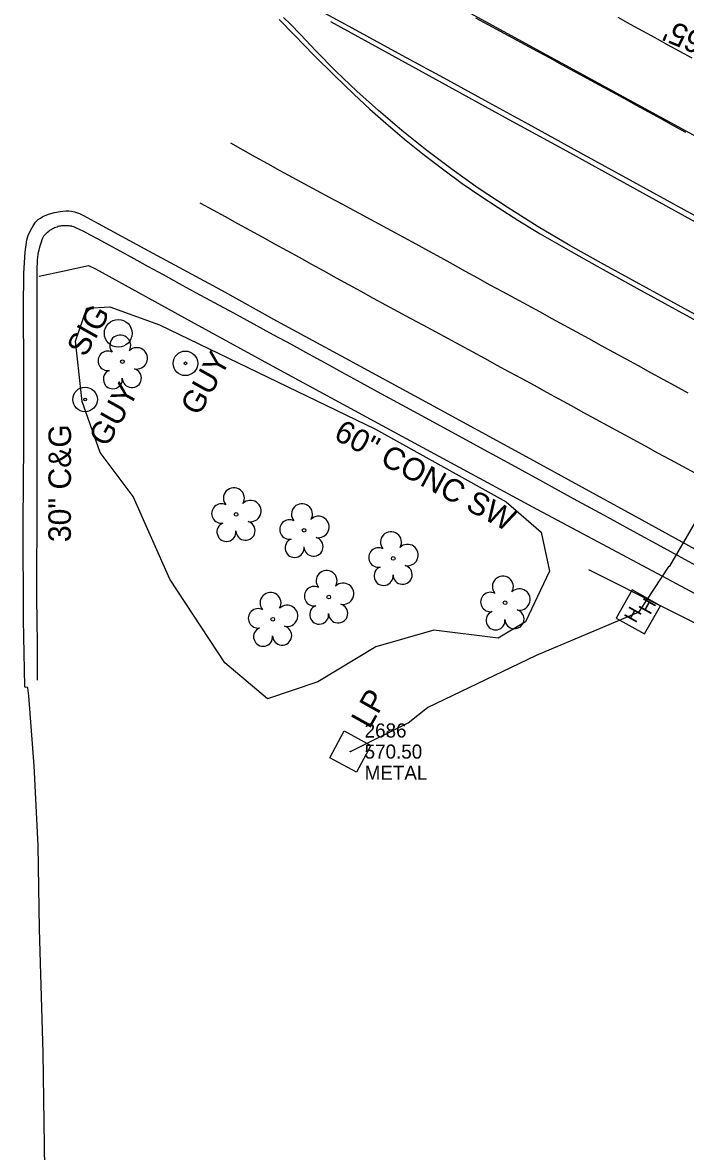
# Model space of a CAD drawing. Extents: x 2074109 to 2077820, y 741079 to 746031.
# Drawn here: x 2075120.6 to 2075238.3, y 743369.7 to 743570.1 of the extents above; entities that cross this region are included whole.
import ezdxf

# ---------------------------------------------------------------- set-up
doc = ezdxf.new("R2010")
doc.units = 0
for name, color, linetype in [('Exist Guardrail', 7, 'Continuous'), ('Exist Horizontal Alignment', 7, 'Continuous'), ('Exist Other Culture Anchor (Guy Wire) CELL', 7, 'Continuous'), ('Exist Other Culture Anchor (Guy Wire) Text', 7, 'Continuous'), ('Exist Roads Curbs', 7, 'Continuous'), ('Exist Roads Curbs Text', 7, 'Continuous'), ('Exist Roads EOP', 7, 'Continuous'), ('Exist Roads EOP Other', 7, 'Continuous'), ('Exist Roads EOP Other Text', 7, 'Continuous'), ('Exist Roads EOT', 7, 'Continuous'), ('Exist Structure Minor Pipes RCP 15 Inch Invert', 7, 'Continuous'), ('Exist Utilities Other Pole CELL', 7, 'Continuous'), ('Exist Utilities Other Pole Cogo Comment', 7, 'Continuous'), ('Exist Utilities Other Pole Cogo Elevation', 7, 'Continuous'), ('Exist Utilities Other Pole Cogo Number', 7, 'Continuous'), ('Exist Utilities Other Pole Text', 7, 'Continuous'), ('Exist Utilities Other Pole With Base CELL', 7, 'Continuous'), ('Exist Utilities Power Hand Hole CELL', 7, 'Continuous'), ('Exist Utilities Power UG Cable SUE LOS B', 7, 'Continuous'), ('Exist Vegetation Hedge Row', 7, 'Continuous'), ('Exist Vegetation Tree CELL', 7, 'Continuous')]:
    doc.layers.add(name, color=color, linetype=linetype)

msp = doc.modelspace()

# ---------------------------------------------------------------- linework, layer by layer
at = {"layer": 'Exist Guardrail'}
msp.add_lwpolyline([(2075399.18, 743381.02), (2075362.55, 743401.44), (2075326.57, 743419.67), (2075290.61, 743437.99), (2075249.28, 743458.82), (2075221.14, 743472.97)], dxfattribs=at)
at = {"layer": 'Exist Horizontal Alignment'}
msp.add_line((2074769.18, 743807.11), (2075920.37, 743178.35), dxfattribs=at)
at = {"layer": 'Exist Other Culture Anchor (Guy Wire) CELL'}
for centre, radius in [((2075149.48, 743509.6), 2.18), ((2075149.48, 743509.6), 0.24), ((2075131.66, 743503.19), 2.18), ((2075131.66, 743503.19), 0.24)]:
    msp.add_circle(centre, radius, dxfattribs=at)
at = {"layer": 'Exist Roads Curbs'}
for points in [[(2075240.01, 743518.27), (2075231.36, 743522.98), (2075223.89, 743527.08), (2075217.76, 743530.51), (2075212.1, 743533.84), (2075206.59, 743537.3), (2075201.46, 743540.71), (2075196.82, 743544), (2075192.34, 743547.39), (2075187.92, 743550.96), (2075183.75, 743554.5), (2075179.89, 743557.94), (2075176.21, 743561.45), (2075172.66, 743565.08), (2075169.89, 743567.97), (2075168.14, 743569.79), (2075166.92, 743571.02)], [(2075175.25, 743570.29), (2075183.74, 743565.61), (2075195.08, 743559.37), (2075206.25, 743553.25), (2075217.16, 743547.3), (2075227.86, 743541.4), (2075238.69, 743535.42), (2075250.44, 743529.02), (2075262.94, 743522.24), (2075275.65, 743515.31), (2075288.48, 743508.29), (2075301.25, 743501.33), (2075314, 743494.4), (2075326.85, 743487.38), (2075339.73, 743480.33), (2075352.49, 743473.37), (2075365.03, 743466.54), (2075375.41, 743460.85), (2075385.9, 743455.07), (2075397.36, 743448.78), (2075408.6, 743442.64), (2075420.04, 743436.42), (2075427.48, 743432.37)], [(2075123.2, 743453.37), (2075123.23, 743454.02), (2075123.24, 743455.42), (2075123.23, 743457.56), (2075123.2, 743460.44), (2075123.16, 743463.29), (2075123.14, 743465.33), (2075123.12, 743466.58), (2075123.12, 743467.02), (2075123.12, 743467.09), (2075123.12, 743467.24), (2075123.11, 743467.45), (2075123.11, 743467.73), (2075123.11, 743468.68), (2075123.11, 743470.9), (2075123.12, 743474.4), (2075123.14, 743479.18), (2075123.15, 743484.28), (2075123.16, 743488.74), (2075123.17, 743492.58), (2075123.17, 743495.77), (2075123.17, 743498.56), (2075123.17, 743501.14), (2075123.17, 743503.53), (2075123.17, 743505.72), (2075123.17, 743507.81), (2075123.17, 743509.89), (2075123.17, 743511.96), (2075123.18, 743514.02), (2075123.18, 743515.98), (2075123.18, 743517.73), (2075123.18, 743519.28), (2075123.17, 743520.62), (2075123.16, 743521.83), (2075123.15, 743522.96), (2075123.15, 743524.03), (2075123.15, 743525.03), (2075123.15, 743525.93), (2075123.17, 743526.73), (2075123.19, 743527.4), (2075123.22, 743527.97), (2075123.27, 743528.46), (2075123.33, 743528.91), (2075123.4, 743529.32), (2075123.49, 743529.71), (2075123.59, 743530.07), (2075123.7, 743530.44), (2075123.8, 743530.82), (2075123.91, 743531.2), (2075124.03, 743531.56), (2075124.15, 743531.86), (2075124.28, 743532.11), (2075124.35, 743532.21), (2075124.49, 743532.39), (2075124.64, 743532.56), (2075124.82, 743532.73), (2075125, 743532.9), (2075125.21, 743533.07), (2075125.42, 743533.23), (2075125.62, 743533.37), (2075125.83, 743533.49), (2075126.04, 743533.6), (2075126.25, 743533.69), (2075126.46, 743533.78), (2075126.68, 743533.86), (2075126.9, 743533.93), (2075127.12, 743533.99), (2075127.33, 743534.03), (2075127.55, 743534.07), (2075127.77, 743534.09), (2075127.98, 743534.1), (2075128.19, 743534.1), (2075128.39, 743534.09), (2075128.59, 743534.07), (2075128.79, 743534.05), (2075128.97, 743534.03), (2075129.15, 743534.01), (2075129.23, 743533.99), (2075129.33, 743533.97), (2075129.63, 743533.87), (2075130.07, 743533.68), (2075130.64, 743533.42), (2075131.37, 743533.06), (2075132.45, 743532.5), (2075133.92, 743531.72), (2075135.77, 743530.72), (2075137.96, 743529.51), (2075140.34, 743528.21), (2075142.86, 743526.82), (2075145.53, 743525.35), (2075148.36, 743523.8), (2075151.38, 743522.14), (2075154.6, 743520.39), (2075158.01, 743518.54), (2075161.58, 743516.62), (2075165.01, 743514.75), (2075168.26, 743512.98), (2075171.33, 743511.3), (2075174.27, 743509.68), (2075177.36, 743507.99), (2075180.65, 743506.18), (2075184.15, 743504.27), (2075187.88, 743502.23), (2075192.06, 743499.96), (2075196.71, 743497.43), (2075201.83, 743494.64), (2075207.37, 743491.62), (2075212.9, 743488.61), (2075218.35, 743485.63), (2075223.73, 743482.69), (2075228.98, 743479.81), (2075233.78, 743477.19), (2075238.08, 743474.84), (2075241.59, 743472.94)]]:
    msp.add_lwpolyline(points, dxfattribs=at)
at = {"layer": 'Exist Roads EOP'}
for points in [[(2075247.15, 743531.89), (2075238.05, 743536.86), (2075228.98, 743541.83), (2075219.71, 743546.91), (2075210.45, 743552.01), (2075202.64, 743556.29), (2075196.07, 743559.86), (2075187.96, 743564.27), (2075178.56, 743569.37), (2075172.11, 743572.86)], [(2075166.15, 743570.64), (2075168.82, 743567.85), (2075172.31, 743564.29), (2075175.96, 743560.67), (2075179.39, 743557.36), (2075182.24, 743554.72), (2075185.06, 743552.24), (2075188.4, 743549.41), (2075191.93, 743546.54), (2075195.34, 743543.93), (2075198.62, 743541.55), (2075201.77, 743539.37), (2075205, 743537.24), (2075208.51, 743535), (2075212.47, 743532.6), (2075217.02, 743529.98), (2075222.59, 743526.85), (2075229.65, 743522.94), (2075237.12, 743518.84), (2075243.92, 743515.14)], [(2075124.49, 743366.69), (2075124.22, 743387.22), (2075123.59, 743409.16), (2075123.32, 743424.03), (2075122.64, 743438.13), (2075121.7, 743450.55), (2075121.5, 743452.02), (2075121.4, 743452.13), (2075121.04, 743452.08), (2075120.99, 743452.22), (2075120.74, 743464.07), (2075120.69, 743481.26), (2075120.79, 743495.31), (2075120.81, 743508.55), (2075120.74, 743519.39), (2075120.77, 743525.63), (2075121.02, 743529.35), (2075121.33, 743531.5), (2075121.58, 743532.29), (2075121.98, 743533.2), (2075122.43, 743534.02), (2075122.87, 743534.69), (2075123.01, 743534.84), (2075123.33, 743535.13), (2075123.72, 743535.4), (2075124.19, 743535.65), (2075125.19, 743536.08), (2075126.22, 743536.39), (2075127.26, 743536.58), (2075128.27, 743536.66), (2075128.78, 743536.65), (2075129.27, 743536.59), (2075129.76, 743536.49), (2075130.68, 743536.18), (2075131.38, 743535.87), (2075134.01, 743534.42), (2075142.93, 743529.59), (2075155.88, 743522.59), (2075165.68, 743517.17), (2075177.16, 743510.91), (2075192.83, 743502.39), (2075209.32, 743493.41), (2075230.5, 743481.8), (2075255.92, 743467.85)]]:
    msp.add_lwpolyline(points, dxfattribs=at)
at = {"layer": 'Exist Roads EOP Other'}
msp.add_lwpolyline([(2075123.54, 743525.08), (2075127.93, 743526.05), (2075132.3, 743526.97), (2075133.53, 743526.39), (2075150.49, 743517.02), (2075164.87, 743509.18), (2075186.51, 743497.45), (2075211.12, 743484.11), (2075234.97, 743471.38), (2075257.3, 743459.45)], dxfattribs=at)
at = {"layer": 'Exist Roads EOT'}
for points in [[(2075200.97, 743570.96), (2075203.17, 743569.78), (2075205.37, 743568.59), (2075207.57, 743567.39), (2075209.76, 743566.2), (2075211.96, 743565.01), (2075214.16, 743563.81), (2075216.35, 743562.62), (2075218.55, 743561.43), (2075220.75, 743560.23), (2075222.94, 743559.04), (2075225.14, 743557.85), (2075227.34, 743556.65), (2075229.53, 743555.46), (2075231.72, 743554.25), (2075233.91, 743553.04), (2075236.1, 743551.83), (2075238.29, 743550.62)], [(2075226.25, 743571.04), (2075228.45, 743569.84), (2075230.64, 743568.64), (2075232.83, 743567.43), (2075235.02, 743566.23), (2075237.22, 743565.03), (2075239.41, 743563.83)], [(2075157.49, 743548.72), (2075159.67, 743547.5), (2075161.86, 743546.28), (2075164.04, 743545.07), (2075166.23, 743543.86), (2075168.43, 743542.67), (2075170.63, 743541.49), (2075172.83, 743540.3), (2075175.03, 743539.11), (2075177.23, 743537.92), (2075179.43, 743536.73), (2075181.63, 743535.55), (2075183.82, 743534.36), (2075186.02, 743533.17), (2075188.22, 743531.98), (2075190.42, 743530.79), (2075192.62, 743529.6), (2075194.81, 743528.39), (2075196.99, 743527.18), (2075199.18, 743525.97), (2075201.37, 743524.76), (2075203.56, 743523.56), (2075205.76, 743522.37), (2075207.95, 743521.17), (2075210.15, 743519.97), (2075212.34, 743518.78), (2075214.54, 743517.58), (2075216.73, 743516.38), (2075218.93, 743515.19), (2075221.12, 743513.99), (2075223.32, 743512.79), (2075225.51, 743511.6), (2075227.71, 743510.4), (2075229.9, 743509.2), (2075232.09, 743507.99), (2075234.28, 743506.79), (2075236.47, 743505.59), (2075238.67, 743504.39)], [(2075239.98, 743490.1), (2075237.78, 743491.29), (2075235.59, 743492.48), (2075233.39, 743493.68), (2075231.19, 743494.87), (2075229, 743496.07), (2075226.8, 743497.26), (2075224.6, 743498.45), (2075222.4, 743499.64), (2075220.21, 743500.84), (2075218.02, 743502.04), (2075215.83, 743503.24), (2075213.63, 743504.44), (2075211.44, 743505.64), (2075209.25, 743506.84), (2075207.05, 743508.04), (2075204.86, 743509.24), (2075202.67, 743510.44), (2075200.47, 743511.64), (2075198.28, 743512.84), (2075196.09, 743514.04), (2075193.88, 743515.22), (2075191.67, 743516.39), (2075189.46, 743517.55), (2075187.25, 743518.73), (2075185.06, 743519.93), (2075182.87, 743521.14), (2075180.68, 743522.34), (2075178.49, 743523.55), (2075176.3, 743524.75), (2075174.11, 743525.96), (2075171.92, 743527.16), (2075169.73, 743528.37), (2075167.54, 743529.57), (2075165.35, 743530.77), (2075163.16, 743531.98), (2075160.97, 743533.18), (2075158.78, 743534.39), (2075156.59, 743535.59), (2075154.4, 743536.8), (2075152.21, 743538), (2075152.12, 743538.05)]]:
    msp.add_lwpolyline(points, dxfattribs=at)
at = {"layer": 'Exist Utilities Other Pole CELL'}
msp.add_circle((2075137.55, 743514.92), 2.46, dxfattribs=at)
at = {"layer": 'Exist Utilities Other Pole With Base CELL'}
msp.add_line((2075178.8, 743440.68), (2075178.8, 743440.68), dxfattribs=at)
msp.add_lwpolyline([(2075177.68, 743444.35), (2075182.43, 743441.79), (2075179.87, 743437.03), (2075175.12, 743439.6), (2075177.68, 743444.35)], dxfattribs=at)
msp.add_circle((2075178.8, 743440.68), 0.0707, dxfattribs=at)
at = {"layer": 'Exist Utilities Power Hand Hole CELL'}
msp.add_line((2075230.07, 743465.46), (2075230.07, 743465.46), dxfattribs=at)
msp.add_lwpolyline([(2075231, 743461.56), (2075233.81, 743466.58), (2075228.8, 743469.39), (2075225.99, 743464.37), (2075231, 743461.56)], dxfattribs=at)
at = {"layer": 'Exist Utilities Power UG Cable SUE LOS B'}
msp.add_lwpolyline([(2075178.8, 743440.68), (2075189.03, 743445.79), (2075192.49, 743448.49), (2075211.79, 743457.77), (2075230.06, 743465.49), (2075235.37, 743473.58), (2075235.47, 743473.59), (2075242.16, 743485.05), (2075256.29, 743509.76), (2075263.78, 743521.99), (2075280.5, 743553.12), (2075288.46, 743567.04), (2075314.59, 743587.39), (2075340.56, 743579.6), (2075397.17, 743587.17), (2075433.19, 743595.47), (2075469.17, 743605.66), (2075500.45, 743614.1), (2075533.26, 743615.97)], dxfattribs=at)
at = {"layer": 'Exist Vegetation Hedge Row'}
msp.add_lwpolyline([(2075144.86, 743516.46), (2075183.22, 743497.91), (2075206.46, 743485.03), (2075212.66, 743479.65), (2075214.14, 743472.69), (2075209.85, 743463.71), (2075204.99, 743460.79), (2075193.56, 743462.21), (2075183.29, 743459.26), (2075172.98, 743453.08), (2075164.05, 743450.02), (2075156.49, 743456.42), (2075146.74, 743471.27), (2075140.2, 743485.94), (2075134.32, 743493.79), (2075131.12, 743502.82), (2075129.99, 743513.56), (2075132, 743519.42), (2075136.06, 743519.64), (2075144.86, 743516.46)], dxfattribs=at)
at = {"layer": 'Exist Vegetation Tree CELL'}
for p, q in [((2075138.3, 743509.9), (2075138.3, 743509.9)), ((2075158.47, 743482.79), (2075158.47, 743482.79)), ((2075170.56, 743479.96), (2075170.56, 743479.96)), ((2075186.37, 743474.98), (2075186.37, 743474.98)), ((2075174.93, 743468.11), (2075174.93, 743468.11)), ((2075206.24, 743467.09), (2075206.24, 743467.09)), ((2075164.98, 743464.18), (2075164.98, 743464.18))]:
    msp.add_line(p, q, dxfattribs=at)
for centre in [(2075138.3, 743509.9), (2075158.47, 743482.79), (2075170.56, 743479.96), (2075186.37, 743474.98), (2075174.93, 743468.11), (2075206.24, 743467.09), (2075164.98, 743464.18)]:
    msp.add_circle(centre, 0.326, dxfattribs=at)
for centre, radius, start, end in [((2075137.91, 743512.77), 1.86, 330.1651, 219.7134), ((2075140.85, 743510.49), 1.9, 257.1011, 134.1999), ((2075135.69, 743510.05), 1.73, 62.6636, 279.3457), ((2075136.59, 743506.78), 1.69, 111.5671, 6.231), ((2075139.97, 743507), 1.7, 181.2822, 74.56), ((2075158.09, 743485.66), 1.86, 330.1651, 219.7134), ((2075155.87, 743482.94), 1.73, 62.6636, 279.3457), ((2075161.02, 743483.38), 1.9, 257.1011, 134.1999), ((2075170.18, 743482.83), 1.86, 330.1651, 219.7134), ((2075173.11, 743480.55), 1.9, 257.1011, 134.1999), ((2075156.77, 743479.67), 1.69, 111.5671, 6.231), ((2075160.15, 743479.89), 1.7, 181.2822, 74.56), ((2075167.96, 743480.11), 1.73, 62.6636, 279.3457), ((2075168.86, 743476.84), 1.69, 111.5671, 6.231), ((2075172.23, 743477.06), 1.7, 181.2822, 74.56), ((2075185.98, 743477.86), 1.86, 330.1651, 219.7134), ((2075183.76, 743475.14), 1.73, 62.6636, 279.3457), ((2075188.92, 743475.57), 1.9, 257.1011, 134.1999), ((2075174.55, 743470.99), 1.86, 330.1651, 219.7134), ((2075184.66, 743471.86), 1.69, 111.5671, 6.231), ((2075188.04, 743472.08), 1.7, 181.2822, 74.56), ((2075172.33, 743468.27), 1.73, 62.6636, 279.3457), ((2075177.48, 743468.7), 1.9, 257.1011, 134.1999), ((2075205.85, 743469.96), 1.86, 330.1651, 219.7134), ((2075164.6, 743467.06), 1.86, 330.1651, 219.7134), ((2075203.63, 743467.24), 1.73, 62.6636, 279.3457), ((2075208.79, 743467.68), 1.9, 257.1011, 134.1999), ((2075162.38, 743464.34), 1.73, 62.6636, 279.3457), ((2075167.53, 743464.77), 1.9, 257.1011, 134.1999), ((2075173.23, 743464.99), 1.69, 111.5671, 6.231), ((2075176.6, 743465.21), 1.7, 181.2822, 74.56), ((2075204.54, 743463.97), 1.69, 111.5671, 6.231), ((2075207.91, 743464.19), 1.7, 181.2822, 74.56), ((2075163.28, 743461.06), 1.69, 111.5671, 6.231), ((2075166.65, 743461.28), 1.7, 181.2822, 74.56)]:
    msp.add_arc(centre, radius, start, end, dxfattribs=at)

# ---------------------------------------------------------------- texts
at = {"layer": 'Exist Other Culture Anchor (Guy Wire) Text'}
for p in [(2075151.88, 743500.1), (2075135.6, 743494.56)]:
    msp.add_text('GUY', height=4, rotation=60.742, dxfattribs=at).set_placement(p)
at = {"layer": 'Exist Roads Curbs Text'}
msp.add_text('30" C&G', height=4, rotation=89.9035, dxfattribs=at).set_placement((2075129.14, 743477.86))
at = {"layer": 'Exist Roads EOP Other Text'}
msp.add_text('60" CONC SW', height=4, rotation=331.907, dxfattribs=at).set_placement((2075175.61, 743496.25))
at = {"layer": 'Exist Structure Minor Pipes RCP 15 Inch Invert'}
msp.add_text("INV OUT=455.65'", height=4, rotation=157.0689, dxfattribs=at).set_placement((2075274.34, 743554.31))
at = {"layer": 'Exist Utilities Other Pole Cogo Comment'}
msp.add_text('METAL', height=2.5, dxfattribs=at).set_placement((2075181.3, 743435.68))
at = {"layer": 'Exist Utilities Other Pole Cogo Elevation'}
msp.add_text('570.50', height=2.5, dxfattribs=at).set_placement((2075181.3, 743439.43))
at = {"layer": 'Exist Utilities Other Pole Cogo Number'}
msp.add_text('2686', height=2.5, dxfattribs=at).set_placement((2075181.3, 743443.18))
at = {"layer": 'Exist Utilities Other Pole Text'}
for s, rotation, p in [('SIG', 60.5812, (2075131.69, 743510.55)), ('LP', 60.742, (2075182.19, 743444.55))]:
    msp.add_text(s, height=4, rotation=rotation, dxfattribs=at).set_placement(p)
at = {"layer": 'Exist Utilities Power Hand Hole CELL'}
for p in [(2075229.43, 743463.35), (2075232.01, 743464.84)]:
    msp.add_text('H', height=2.5, rotation=60.7411, dxfattribs=at).set_placement(p)

doc.saveas('drawing.dxf')
